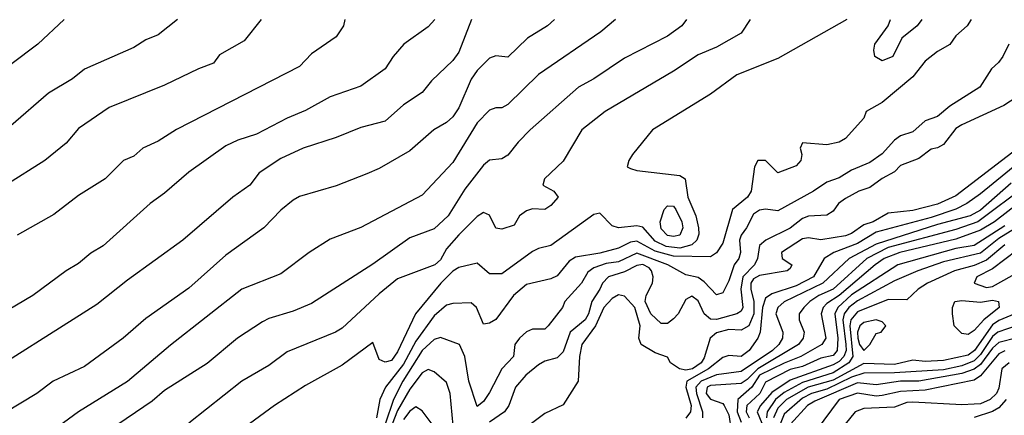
# Model space of a CAD drawing. Header units: metres. Extents: x -51132 to -49532, y -231222 to -229437.
# Tile 678 of 691: x -49939 to -49859, y -229469 to -229437. Entities that reach past the tile are written whole.
import ezdxf

# ---------------------------------------------------------------- set-up
doc = ezdxf.new("R2010")
doc.units = ezdxf.units.M
for name, color, linetype in [('CONTOUR_HALF', 8, 'Continuous'), ('CONTOUR_INDEX', 1, 'Continuous'), ('CONTOUR_INTER', 3, 'Continuous')]:
    doc.layers.add(name, color=color, linetype=linetype)

msp = doc.modelspace()

# ---------------------------------------------------------------- linework, layer by layer
at = {"layer": 'CONTOUR_HALF'}
for points, elevation in [([(-49902.052, -229436.759), (-49903.08, -229439.411), (-49903.58, -229440.096), (-49905.298, -229441.759), (-49906.08, -229442.712), (-49907.58, -229443.709), (-49909.08, -229445.045), (-49911.08, -229445.572), (-49913.08, -229446.381), (-49915.78, -229447.259), (-49917.58, -229448.084), (-49919.355, -229449.259), (-49920.122, -229450.259), (-49921.501, -229451.259), (-49925.58, -229454.761), (-49930.08, -229458.021), (-49932.58, -229460.012), (-49943.08, -229466.652)], 79.5), ([(-49926.004, -229436.759), (-49927.58, -229437.994), (-49928.58, -229438.414), (-49929.58, -229439.02), (-49933.58, -229440.795), (-49934.58, -229441.601), (-49936.515, -229442.759), (-49939.58, -229445.411)], 81.5), ([(-49890.327, -229436.759), (-49891.505, -229437.759), (-49896.58, -229441.242), (-49899.08, -229443.679), (-49899.58, -229443.95), (-49900.08, -229443.967), (-49900.58, -229444.158), (-49901.58, -229445.172), (-49903.58, -229448.417), (-49906.08, -229451.079), (-49911.08, -229453.721), (-49913.58, -229454.664), (-49915.273, -229455.759), (-49917.58, -229457.494), (-49920.759, -229458.759), (-49926.58, -229463.316), (-49930.08, -229466.285), (-49934.08, -229468.771), (-49939.08, -229472.443)], 78.5), ([(-49912.376, -229436.759), (-49912.487, -229437.259), (-49913.08, -229438.154), (-49915.08, -229439.554), (-49916.08, -229440.575), (-49926.08, -229445.71), (-49927.58, -229446.679), (-49928.826, -229447.259), (-49929.58, -229447.907), (-49930.418, -229448.259), (-49931.918, -229449.759), (-49934.08, -229451.122), (-49936.08, -229452.663), (-49939.08, -229454.344)], 80.5), ([(-49879.334, -229436.759), (-49880.08, -229437.856), (-49882.08, -229439.003), (-49883.58, -229439.63), (-49885.58, -229440.967), (-49891.168, -229444.259), (-49893.048, -229445.759), (-49894.58, -229448.307), (-49896.111, -229449.759), (-49896.241, -229450.259), (-49895.346, -229450.759), (-49894.987, -229451.259), (-49895.58, -229451.934), (-49896.08, -229452.243), (-49897.08, -229452.193), (-49897.58, -229452.355), (-49898.138, -229452.759), (-49898.58, -229453.529), (-49899.58, -229453.851), (-49900.08, -229453.765), (-49900.58, -229452.705), (-49901.08, -229452.493), (-49901.58, -229452.818), (-49903.08, -229454.319), (-49904.08, -229455.473), (-49904.58, -229456.357), (-49905.038, -229456.759), (-49908.08, -229457.923), (-49909.58, -229459.123), (-49912.58, -229461.928), (-49913.131, -229462.259), (-49917.08, -229463.858), (-49918.58, -229464.997), (-49920.758, -229466.259), (-49925.08, -229469.694)], 77.5), ([(-49861.333, -229436.759), (-49861.645, -229437.259), (-49862.58, -229438.079), (-49863.08, -229438.797), (-49864.08, -229439.368), (-49865.08, -229440.151), (-49866.08, -229441.432), (-49868.58, -229443.531), (-49869.879, -229444.259), (-49870.08, -229444.797), (-49871.58, -229446.457), (-49872.08, -229446.759), (-49873.08, -229446.966), (-49875.08, -229446.824), (-49875.259, -229447.259), (-49875.134, -229447.759), (-49875.216, -229448.259), (-49875.58, -229448.692), (-49877.08, -229449.252), (-49878.08, -229448.244), (-49878.706, -229448.259), (-49878.973, -229448.759), (-49879.264, -229450.759), (-49879.543, -229451.259), (-49880.783, -229452.259), (-49881.58, -229454.995), (-49882.08, -229455.8), (-49882.58, -229456.103), (-49885.58, -229456.062), (-49887.08, -229455.646), (-49888.58, -229454.826), (-49889.08, -229454.913), (-49890.08, -229455.395), (-49891.58, -229455.819), (-49893.58, -229456.132), (-49894.08, -229456.466), (-49895.08, -229457.655), (-49895.58, -229457.916), (-49897.58, -229458.374), (-49898.617, -229459.259), (-49900.08, -229461.243), (-49900.58, -229461.542), (-49901.08, -229461.605), (-49901.655, -229460.259), (-49902.08, -229459.867), (-49903.58, -229459.928), (-49904.08, -229460.066), (-49905.08, -229460.932), (-49906.58, -229463.007), (-49907.58, -229464.869), (-49909.063, -229466.759), (-49909.514, -229467.759), (-49909.788, -229469.259)], 76.5), ([(-49857.58, -229443.064), (-49858.678, -229443.759), (-49862.08, -229445.329), (-49862.58, -229445.654), (-49863.58, -229446.954), (-49864.08, -229447.221), (-49864.58, -229447.316), (-49865.58, -229448.095), (-49867.08, -229448.651), (-49867.58, -229449.17), (-49868.58, -229449.722), (-49869.58, -229450.466), (-49870.495, -229450.759), (-49871.58, -229451.35), (-49872.127, -229451.759), (-49872.58, -229452.384), (-49873.08, -229452.709), (-49874.58, -229452.804), (-49875.08, -229453), (-49876.08, -229453.776), (-49878.049, -229454.759), (-49878.58, -229455.193), (-49878.737, -229456.259), (-49878.989, -229456.759), (-49879.939, -229457.759), (-49880.094, -229458.759), (-49879.946, -229460.259), (-49880.08, -229460.542), (-49880.439, -229460.759), (-49882.08, -229461.233), (-49882.58, -229461.19), (-49883.095, -229460.759), (-49883.58, -229459.709), (-49884.08, -229459.332), (-49884.58, -229459.598), (-49885.194, -229460.759), (-49885.58, -229461.174), (-49886.08, -229461.559), (-49886.58, -229461.554), (-49887.448, -229460.759), (-49887.885, -229459.759), (-49887.82, -229459.259), (-49887.305, -229458.259), (-49887.244, -229457.759), (-49887.371, -229457.259), (-49887.58, -229457.016), (-49888.08, -229456.751), (-49888.58, -229456.815), (-49889.58, -229457.33), (-49890.878, -229457.759), (-49891.383, -229458.259), (-49891.578, -229458.759), (-49892.254, -229459.759), (-49892.512, -229460.759), (-49892.786, -229461.259), (-49894.011, -229462.259), (-49894.58, -229463.878), (-49895.08, -229464.363), (-49896.08, -229464.629), (-49896.58, -229464.916), (-49897.634, -229465.759), (-49898.475, -229466.759), (-49898.997, -229468.259), (-49899.365, -229468.759), (-49900.58, -229469.6)], 75.5), ([(-49855.398, -229446.759), (-49860.58, -229450.987), (-49861.673, -229451.759), (-49862.58, -229452.212), (-49864.58, -229452.904), (-49869.08, -229454.103), (-49870.58, -229455.03), (-49872.518, -229455.759), (-49873.319, -229456.259), (-49874.189, -229457.759), (-49875.58, -229458.485), (-49877.58, -229459.146), (-49878.08, -229459.486), (-49878.329, -229460.259), (-49878.515, -229462.259), (-49878.708, -229462.759), (-49879.432, -229463.759), (-49880.08, -229464.244), (-49881.08, -229464.174), (-49881.58, -229464.329), (-49882.722, -229465.259), (-49884.49, -229466.259), (-49884.574, -229466.759), (-49884.137, -229468.259), (-49884.203, -229468.759), (-49884.58, -229469.289)], 74.5), ([(-49856.793, -229450.259), (-49860.787, -229453.259), (-49862.58, -229453.89), (-49868.08, -229455.36), (-49869.835, -229456.259), (-49872.58, -229458.743), (-49873.733, -229459.259), (-49874.472, -229459.759), (-49874.955, -229460.259), (-49875.352, -229460.759), (-49875.335, -229461.259), (-49874.938, -229462.259), (-49875.026, -229462.759), (-49875.401, -229463.259), (-49878.721, -229465.259), (-49879.58, -229466.136), (-49880.08, -229466.444), (-49882.58, -229466.625), (-49882.854, -229466.759), (-49882.936, -229467.259), (-49882.58, -229467.736), (-49881.58, -229468.084), (-49881.462, -229468.259), (-49881.08, -229469.019), (-49880.887, -229470.259)], 73.5), ([(-49886.347, -229452.259), (-49886.08, -229451.966), (-49885.58, -229451.987), (-49885.401, -229452.259), (-49884.918, -229453.259), (-49884.823, -229453.759), (-49885.08, -229454.334), (-49885.58, -229454.458), (-49886.08, -229454.365), (-49886.58, -229453.835), (-49886.67, -229453.259), (-49886.347, -229452.259)], 77.5), ([(-49858.58, -229453.595), (-49861.08, -229455.177), (-49862.58, -229455.433), (-49867.31, -229456.759), (-49871.08, -229459.216), (-49872.186, -229460.259), (-49872.439, -229460.759), (-49872.182, -229462.759), (-49872.253, -229463.759), (-49872.58, -229464.161), (-49873.58, -229464.385), (-49875.08, -229465.06), (-49876.08, -229465.323), (-49878.08, -229466.351), (-49878.544, -229467.259), (-49879.598, -229468.259), (-49879.659, -229468.759), (-49879.415, -229469.259)], 72.5), ([(-49858.58, -229455.146), (-49860.08, -229456.39), (-49861.08, -229456.83), (-49862.676, -229457.259), (-49864.898, -229458.259), (-49865.638, -229458.759), (-49866.58, -229459.632), (-49868.08, -229459.599), (-49870.58, -229460.598), (-49871.145, -229461.259), (-49871.21, -229461.759), (-49870.964, -229464.259), (-49871.286, -229464.759), (-49872.58, -229465.57), (-49875.08, -229466.378), (-49876.58, -229467.176), (-49877.267, -229467.759), (-49877.965, -229468.759), (-49877.999, -229469.259)], 71.5), ([(-49862.65, -229459.759), (-49862.08, -229459.666), (-49860.58, -229459.818), (-49859.58, -229459.655), (-49859.094, -229459.759), (-49859.056, -229460.259), (-49860.283, -229461.259), (-49861.08, -229462.135), (-49861.58, -229462.452), (-49862.08, -229462.38), (-49862.717, -229461.759), (-49862.863, -229460.759), (-49862.842, -229460.259), (-49862.65, -229459.759)], 71.5), ([(-49857.58, -229461.715), (-49859.158, -229462.259), (-49859.58, -229462.614), (-49860.58, -229464.078), (-49861.08, -229464.593), (-49862.08, -229465.019), (-49863.58, -229465.337), (-49867.58, -229465.59), (-49870.08, -229465.605), (-49871.08, -229465.947), (-49873.08, -229466.914), (-49874.354, -229467.259), (-49875.08, -229467.651), (-49876.58, -229468.966), (-49876.888, -229469.759)], 70.5), ([(-49858.58, -229463.781), (-49859.08, -229464.035), (-49860.58, -229465.838), (-49861.08, -229466.185), (-49865.08, -229467.002), (-49867.08, -229467.106), (-49868.58, -229467.438), (-49869.08, -229467.486), (-49870.58, -229467.248), (-49872.085, -229467.759), (-49874.58, -229471.139)], 69.5), ([(-49903.457, -229470.759), (-49903.776, -229467.259), (-49904.08, -229466.366), (-49905.08, -229465.506), (-49905.58, -229465.322), (-49906.08, -229465.587), (-49907.08, -229466.926), (-49908.08, -229468.669), (-49908.903, -229470.759)], 75.5), ([(-49858.477, -229467.759), (-49859.08, -229468.426), (-49859.58, -229468.742), (-49861.08, -229469.23)], 68.5)]:
    msp.add_lwpolyline(points, dxfattribs=dict(at, elevation=elevation))
at = {"layer": 'CONTOUR_INDEX'}
for points, elevation in [([(-49905.03, -229436.759), (-49905.58, -229437.351), (-49907.57, -229438.759), (-49908.442, -229439.759), (-49909.08, -229440.78), (-49911.08, -229442.177), (-49913.58, -229443.062), (-49915.58, -229444.186), (-49917.08, -229444.798), (-49919.58, -229446.11), (-49921.08, -229446.583), (-49922.08, -229447.063), (-49925.08, -229449.209), (-49927.08, -229450.922), (-49928.249, -229451.759), (-49932.08, -229455.217), (-49933.08, -229455.805), (-49934.08, -229456.667), (-49935.08, -229457.247), (-49937.79, -229459.259), (-49941.08, -229461.21)], 80), ([(-49857.58, -229447.306), (-49862.58, -229451.148), (-49864.08, -229451.83), (-49866.08, -229452.335), (-49868.08, -229452.559), (-49869.306, -229453.259), (-49870.08, -229453.516), (-49871.08, -229454.206), (-49871.58, -229454.403), (-49873.58, -229454.718), (-49874.58, -229454.568), (-49875.08, -229454.655), (-49876.776, -229455.759), (-49876.733, -229456.259), (-49875.942, -229456.759), (-49876.08, -229457.073), (-49876.314, -229457.259), (-49878.58, -229457.648), (-49879.08, -229457.918), (-49879.289, -229458.259), (-49879.298, -229458.759), (-49879.051, -229459.759), (-49879.035, -229460.759), (-49879.461, -229461.759), (-49880.08, -229462.089), (-49881.08, -229462.045), (-49882.08, -229462.305), (-49882.604, -229462.759), (-49883.08, -229464.364), (-49883.345, -229464.759), (-49884.035, -229465.259), (-49884.58, -229465.359), (-49885.088, -229465.259), (-49885.835, -229464.759), (-49886.08, -229464.3), (-49887.08, -229463.956), (-49888.226, -229463.259), (-49888.423, -229462.759), (-49888.312, -229461.759), (-49888.747, -229460.259), (-49889.58, -229459.32), (-49890.08, -229459.214), (-49890.58, -229459.511), (-49891.267, -229460.259), (-49891.94, -229461.759), (-49893.066, -229463.259), (-49893.256, -229464.259), (-49893.359, -229466.259), (-49894.58, -229468.184), (-49896.08, -229468.903), (-49899.232, -229471.259)], 75), ([(-49857.58, -229462.72), (-49859.08, -229463.109), (-49859.58, -229463.566), (-49860.58, -229464.908), (-49861.08, -229465.273), (-49862.08, -229465.641), (-49865.58, -229466.251), (-49867.08, -229466.262), (-49869.08, -229466.561), (-49870.58, -229466.392), (-49874.08, -229467.881), (-49874.678, -229468.259), (-49876.052, -229469.759)], 70), ([(-49905.08, -229469.98), (-49906.08, -229468.684), (-49906.58, -229468.355), (-49907.08, -229468.715), (-49907.58, -229469.389)], 75)]:
    msp.add_lwpolyline(points, dxfattribs=dict(at, elevation=elevation))
at = {"layer": 'CONTOUR_INTER'}
for points, elevation in [([(-49895.297, -229436.759), (-49895.869, -229437.259), (-49897.499, -229438.259), (-49899.08, -229439.81), (-49900.08, -229439.723), (-49900.58, -229439.894), (-49901.58, -229440.906), (-49902.08, -229441.614), (-49903.08, -229443.965), (-49903.58, -229444.695), (-49904.08, -229445.152), (-49905.109, -229445.759), (-49907.08, -229447.476), (-49909.58, -229448.907), (-49910.58, -229449.338), (-49913.08, -229450.332), (-49916.08, -229451.189), (-49916.58, -229451.503), (-49917.58, -229452.314), (-49918.971, -229453.759), (-49922.08, -229455.987), (-49925.08, -229458.678), (-49928.58, -229461.154), (-49930.446, -229462.759), (-49933.58, -229465.065), (-49936.145, -229466.259), (-49937.476, -229467.259), (-49940.08, -229468.843)], 79), ([(-49919.2, -229436.759), (-49920.58, -229438.477), (-49922.58, -229439.643), (-49923.08, -229440.309), (-49924.303, -229440.759), (-49927.08, -229442.113), (-49931.58, -229443.915), (-49934.08, -229445.653), (-49935.08, -229446.827), (-49936.82, -229448.259), (-49939.996, -229450.259)], 81), ([(-49935.241, -229436.759), (-49937.39, -229438.759), (-49939.58, -229440.419)], 82), ([(-49884.519, -229436.759), (-49884.91, -229437.259), (-49886.08, -229438.101), (-49889.58, -229439.908), (-49892.08, -229441.577), (-49893.34, -229442.259), (-49897.269, -229445.759), (-49898.259, -229446.759), (-49899.08, -229447.814), (-49899.58, -229448.107), (-49900.58, -229448.229), (-49901.08, -229448.634), (-49902.58, -229450.585), (-49903.943, -229452.759), (-49905.08, -229453.832), (-49907.08, -229454.56), (-49910.08, -229456.704), (-49915.08, -229459.935), (-49916.58, -229460.546), (-49918.58, -229461.142), (-49919.08, -229461.427), (-49921.113, -229462.759), (-49923.58, -229464.814), (-49927.08, -229467.023), (-49928.08, -229467.888), (-49931.561, -229470.259)], 78), ([(-49871.472, -229436.759), (-49877.08, -229439.93), (-49880.429, -229441.259), (-49882.58, -229442.843), (-49887.31, -229445.759), (-49888.917, -229447.759), (-49889.231, -229448.259), (-49889.35, -229448.759), (-49889.08, -229448.91), (-49888.58, -229449.076), (-49885.08, -229449.477), (-49884.634, -229449.759), (-49884.43, -229451.259), (-49883.763, -229452.759), (-49883.54, -229453.759), (-49883.511, -229454.259), (-49883.681, -229454.759), (-49884.08, -229455.137), (-49885.08, -229455.397), (-49886.191, -229455.259), (-49887.08, -229454.837), (-49888.08, -229453.702), (-49888.58, -229453.581), (-49890.08, -229453.735), (-49890.58, -229453.594), (-49891.58, -229452.553), (-49892.08, -229452.655), (-49895.58, -229455.189), (-49896.58, -229455.427), (-49897.08, -229455.679), (-49899.58, -229457.51), (-49900.58, -229457.497), (-49901.58, -229456.638), (-49903.08, -229456.992), (-49903.58, -229457.291), (-49904.559, -229458.259), (-49906.603, -229460.759), (-49908.08, -229463.88), (-49908.58, -229464.57), (-49909.08, -229464.719), (-49909.58, -229464.484), (-49910.08, -229463.106), (-49912.58, -229464.955), (-49915.58, -229466.62), (-49918.112, -229468.259), (-49922.08, -229471.154)], 77), ([(-49865.34, -229436.759), (-49865.732, -229437.259), (-49866.983, -229438.259), (-49867.699, -229439.759), (-49868.58, -229440.126), (-49869.176, -229439.759), (-49869.273, -229439.259), (-49869.184, -229438.759), (-49868.103, -229437.259), (-49867.916, -229436.759)], 77), ([(-49858.269, -229438.759), (-49858.759, -229439.759), (-49859.107, -229440.259), (-49859.679, -229440.759), (-49860.619, -229442.259), (-49863.08, -229443.806), (-49864.08, -229444.675), (-49865.08, -229445.025), (-49866.08, -229445.901), (-49867.08, -229446.247), (-49867.58, -229446.599), (-49868.58, -229447.698), (-49869.58, -229448.406), (-49871.08, -229449.036), (-49872.08, -229449.655), (-49873.08, -229450.015), (-49874.18, -229450.759), (-49877.08, -229452.36), (-49878.08, -229452.236), (-49878.58, -229452.298), (-49879.08, -229452.643), (-49879.644, -229453.759), (-49880.08, -229454.341), (-49880.222, -229454.759), (-49880.13, -229455.759), (-49880.268, -229456.259), (-49880.655, -229456.759), (-49881.08, -229458.081), (-49881.58, -229459.059), (-49882.08, -229459.222), (-49883.08, -229458.155), (-49883.58, -229457.801), (-49884.58, -229457.575), (-49886.043, -229456.759), (-49888.58, -229455.807), (-49890.08, -229456.519), (-49891.08, -229456.671), (-49892.08, -229457.011), (-49892.58, -229457.38), (-49893.091, -229458.259), (-49894.436, -229459.759), (-49894.646, -229460.259), (-49895.8, -229461.759), (-49896.08, -229462.009), (-49897.08, -229462.013), (-49897.58, -229462.247), (-49898.146, -229462.759), (-49898.516, -229463.259), (-49898.624, -229464.259), (-49899.58, -229465.253), (-49900.58, -229467.188), (-49901.08, -229467.914), (-49901.58, -229468.333), (-49902.26, -229466.259), (-49902.597, -229464.259), (-49903.035, -229463.259), (-49904.58, -229462.696), (-49905.08, -229462.858), (-49906.08, -229463.764), (-49907.646, -229466.259), (-49908.41, -229467.759), (-49909.08, -229469.785)], 76), ([(-49858.08, -229450.114), (-49860.58, -229452.317), (-49861.421, -229452.759), (-49864.08, -229453.463), (-49869.08, -229455.082), (-49871.282, -229456.259), (-49873.428, -229458.259), (-49876.58, -229459.8), (-49877.078, -229460.259), (-49877.235, -229460.759), (-49876.675, -229462.259), (-49876.702, -229462.759), (-49876.999, -229463.259), (-49877.527, -229463.759), (-49880.08, -229465.479), (-49882.08, -229465.738), (-49883.334, -229466.259), (-49883.759, -229466.759), (-49883.726, -229467.259), (-49883.219, -229468.759), (-49883.22, -229469.259)], 74), ([(-49855.58, -229450.279), (-49859.437, -229453.259), (-49860.58, -229453.936), (-49862.58, -229454.686), (-49867.144, -229455.759), (-49868.427, -229456.259), (-49869.161, -229456.759), (-49872.08, -229459.268), (-49873.08, -229459.931), (-49873.394, -229460.259), (-49873.566, -229460.759), (-49873.174, -229462.759), (-49873.505, -229463.259), (-49875.198, -229464.259), (-49876.58, -229464.781), (-49878.568, -229465.759), (-49879.195, -229466.759), (-49880.354, -229467.759), (-49880.406, -229468.759), (-49880.08, -229469.611)], 73), ([(-49856.866, -229453.259), (-49859.08, -229454.615), (-49860.58, -229455.811), (-49863.58, -229456.526), (-49865.686, -229457.259), (-49867.58, -229458.087), (-49870.58, -229459.697), (-49871.31, -229460.259), (-49871.668, -229460.759), (-49871.791, -229461.259), (-49871.53, -229463.259), (-49871.525, -229463.759), (-49871.699, -229464.259), (-49872.08, -229464.658), (-49872.58, -229464.938), (-49876.08, -229466.176), (-49877.58, -229467.18), (-49878.508, -229468.259), (-49878.771, -229468.759), (-49877.955, -229470.759)], 72), ([(-49857.58, -229455.57), (-49859.58, -229457.083), (-49860.869, -229457.759), (-49861.08, -229458.259), (-49860.08, -229458.606), (-49859.58, -229458.547), (-49857.307, -229457.259), (-49856.864, -229456.759), (-49856.608, -229455.759), (-49857.08, -229455.364), (-49857.58, -229455.57)], 71), ([(-49857.771, -229460.759), (-49859.08, -229461.314), (-49859.58, -229461.673), (-49861.064, -229463.759), (-49861.58, -229464.146), (-49863.58, -229464.582), (-49865.08, -229464.657), (-49866.08, -229464.554), (-49867.58, -229464.914), (-49870.08, -229464.829), (-49872.58, -229466.169), (-49874.617, -229466.759), (-49876.376, -229467.759), (-49877.08, -229468.466), (-49877.432, -229469.259)], 71), ([(-49869.08, -229461.245), (-49870.08, -229461.465), (-49870.411, -229461.759), (-49870.579, -229462.259), (-49870.573, -229462.759), (-49870.442, -229463.259), (-49870.08, -229463.757), (-49869.594, -229463.259), (-49869.08, -229462.364), (-49868.655, -229462.259), (-49868.272, -229461.759), (-49868.58, -229461.422), (-49869.08, -229461.245)], 71), ([(-49858.231, -229464.759), (-49858.832, -229465.259), (-49859.08, -229466.828), (-49859.27, -229467.259), (-49859.767, -229467.759), (-49860.58, -229468.109), (-49861.08, -229468.149), (-49862.08, -229468.201), (-49866.08, -229467.979), (-49866.58, -229468.011), (-49867.58, -229468.376), (-49870.08, -229468.486), (-49870.777, -229468.759), (-49871.594, -229469.759)], 69)]:
    msp.add_lwpolyline(points, dxfattribs=dict(at, elevation=elevation))

doc.saveas('drawing.dxf')
